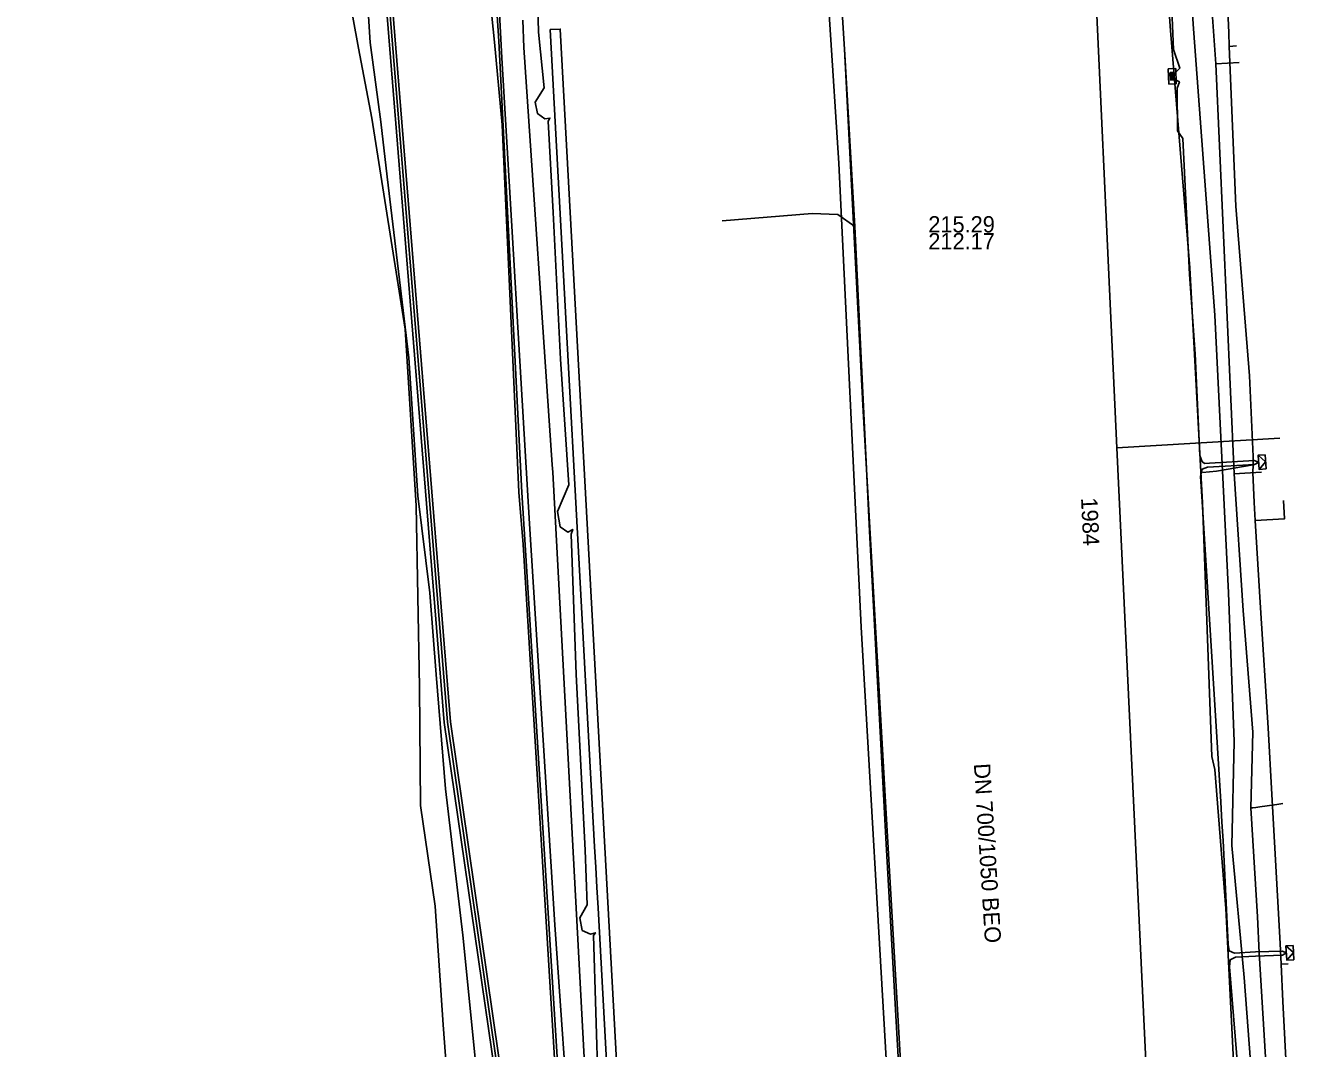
# Model space of a CAD drawing. Extents: x -599951 to -598963, y -1164095 to -1162939.
# Drawn here: x -599282.6 to -599219.5, y -1163062.6 to -1163012.3 of the extents above; entities that cross this region are included whole.
import ezdxf

# ---------------------------------------------------------------- set-up
doc = ezdxf.new("R2010")
doc.units = 0
for name, color, linetype in [('28', 7, 'Continuous'), ('31', 7, 'Continuous'), ('Level 3', 7, 'Continuous'), ('Vrstva 12', 7, 'Continuous'), ('Vrstva 13', 7, 'Continuous'), ('Vrstva 15', 7, 'Continuous'), ('Vrstva 19', 7, 'Continuous'), ('Vrstva 25', 7, 'Continuous'), ('Vrstva 32', 7, 'Continuous'), ('Vrstva 42', 7, 'Continuous'), ('Vrstva 43', 7, 'Continuous'), ('Vrstva 44', 7, 'Continuous'), ('Vrstva 55', 7, 'Continuous'), ('Vrstva 58', 7, 'Continuous')]:
    doc.layers.add(name, color=color, linetype=linetype)

# ---------------------------------------------------------------- blocks, each defined once
blk = doc.blocks.new('NN630')
at = {"layer": '31'}
for points in [[(-0.003, -0.7), (-0.703, 0)], [(-0.703, -0.7), (-0.703, 0), (0.697, 0), (0.697, -0.7)], [(-0.003, -0.7), (0.697, 0)], [(-0.703, -0.7), (0.697, -0.7)]]:
    blk.add_lwpolyline(points, dxfattribs=at)
blk = doc.blocks.new('NN620')
at = {"layer": '28'}
for points in [[(0.752, 0.004), (-0.748, 0.004)], [(-0.748, 0.004), (-0.748, -0.746)], [(0.752, -0.746), (0.752, 0.004)], [(-0.748, -0.746), (0.752, -0.746)], [(0.368, -0.18), (-0.376, -0.18)], [(-0.376, -0.18), (-0.376, -0.558)], [(-0.376, -0.558), (0.368, -0.558)], [(0.321, -0.227), (-0.329, -0.227)], [(-0.329, -0.227), (-0.329, -0.51)], [(-0.329, -0.51), (0.321, -0.51)], [(0.274, -0.274), (-0.281, -0.274)], [(-0.281, -0.274), (-0.281, -0.463)], [(-0.281, -0.463), (0.274, -0.463)], [(0.227, -0.321), (-0.234, -0.321)], [(-0.234, -0.321), (-0.234, -0.416)], [(-0.234, -0.416), (0.227, -0.416)], [(-0.193, -0.369), (0.185, -0.369)], [(0.227, -0.416), (0.227, -0.321)], [(0.274, -0.463), (0.274, -0.274)], [(0.321, -0.51), (0.321, -0.227)], [(0.368, -0.558), (0.368, -0.18)]]:
    blk.add_lwpolyline(points, dxfattribs=at)

msp = doc.modelspace()

# ---------------------------------------------------------------- linework, layer by layer
at = {"layer": 'Level 3'}
msp.add_lwpolyline([(-599256.75, -1163012.45), (-599256.25, -1163012.43), (-599253.2, -1163068.32), (-599251.46, -1163094.33), (-599249.795, -1163110.514), (-599250.295, -1163110.581), (-599251.96, -1163094.37), (-599252.11, -1163092.15), (-599252.17, -1163091.15), (-599252.24, -1163090.15), (-599252.31, -1163089.15), (-599253.7, -1163068.35), (-599254.39, -1163055.66), (-599254.45, -1163054.66), (-599254.5, -1163053.66), (-599254.56, -1163052.66)], close=True, dxfattribs=at)
at = {"layer": 'Vrstva 13'}
msp.add_line((-599228.87, -1163033.039), (-599220.844, -1163032.561), dxfattribs=at)
msp.add_lwpolyline([(-599222.48, -1163141.54), (-599225.813, -1163091.244), (-599226.95, -1163073.028), (-599227.2, -1163068.43), (-599228.87, -1163033.039), (-599230.239, -1163003.571), (-599231.6, -1162981.64), (-599231.989, -1162975.173), (-599237.493, -1162958.648), (-599238.774, -1162939.4)], dxfattribs=at)
at = {"layer": 'Vrstva 19'}
for points in [[(-599219.545, -1163095.55), (-599220.94, -1163074.69), (-599221.44, -1163066.06), (-599221.483, -1163064.372), (-599221.49, -1163064.1), (-599221.87, -1163057.89), (-599221.951, -1163056.11), (-599222.27, -1163050.75), (-599222.177, -1163047.022), (-599222.663, -1163041.038), (-599223.09, -1163034.32), (-599224, -1163014.15), (-599224.16, -1163011.85), (-599224.85, -1163005.89), (-599224.88, -1162999.94), (-599224.88, -1162999.44)], [(-599224, -1163014.15), (-599222.854, -1163014.074)], [(-599222.58, -1163034.29), (-599221.749, -1163034.237)], [(-599223.09, -1163034.32), (-599222.58, -1163034.29)], [(-599222.27, -1163050.75), (-599222.18, -1163050.75), (-599222.04, -1163050.73), (-599221.84, -1163050.7), (-599221, -1163050.58), (-599220.71, -1163050.54)]]:
    msp.add_lwpolyline(points, dxfattribs=at)
at = {"layer": 'Vrstva 25'}
msp.add_line((-599220.448, -1163058.424), (-599220.788, -1163058.438), dxfattribs=at)
for points in [[(-599224.037, -1162998.524), (-599223.693, -1163005.448), (-599223.367, -1163012.596), (-599223.339, -1163013.282)], [(-599223.339, -1163013.282), (-599222.982, -1163013.262)], [(-599223.339, -1163013.282), (-599223.015, -1163021.146), (-599222.35, -1163029.496), (-599222.158, -1163033.461), (-599222.168, -1163033.871)], [(-599222.168, -1163033.871), (-599223.968, -1163034.19), (-599224.659, -1163034.245)], [(-599222.168, -1163033.871), (-599222.178, -1163034.248), (-599222.114, -1163035.719), (-599222.06, -1163036.607)], [(-599220.669, -1163035.63), (-599220.62, -1163036.529), (-599222.06, -1163036.607)], [(-599222.06, -1163036.607), (-599221.798, -1163040.9), (-599221.425, -1163046.82), (-599221.239, -1163050.09), (-599220.83, -1163057.415), (-599220.788, -1163058.438), (-599220.711, -1163060.28), (-599220.149, -1163070.924)]]:
    msp.add_lwpolyline(points, dxfattribs=at)
at = {"layer": 'Vrstva 32'}
for points in [[(-599227.716, -1162939.4), (-599227.721, -1162939.427), (-599228.432, -1162946.947), (-599228.378, -1162958.757), (-599227.806, -1162964.072), (-599227.206, -1162969.44), (-599226.269, -1162988.9), (-599225.622, -1162998.09), (-599225.478, -1163006.095), (-599225.122, -1163012.187), (-599224.052, -1163026.513), (-599223.378, -1163040.175), (-599223.101, -1163047.477), (-599223.219, -1163052.595), (-599222.613, -1163059.102), (-599221.79, -1163069.961)], [(-599241.76, -1163022.15), (-599242.272, -1163013.415)], [(-599238.02, -1163088.96), (-599239.28, -1163069.11), (-599240.23, -1163052.24), (-599241.04, -1163037.14), (-599241.76, -1163022.15), (-599242.6, -1163021.55), (-599243.85, -1163021.51), (-599248.29, -1163021.87)]]:
    msp.add_lwpolyline(points, dxfattribs=at)
at = {"layer": 'Vrstva 42'}
for points in [[(-599286.671, -1163121.636), (-599281.778, -1163121.375), (-599271.74, -1163121.8), (-599259.899, -1163121.79), (-599253.346, -1163121.217), (-599253.26, -1163121.21), (-599253.218, -1163120.494), (-599253.27, -1163117.09), (-599253.89, -1163112.567), (-599255.77, -1163092.72), (-599256.29, -1163086.17), (-599259.127, -1163065.099), (-599261.805, -1163046.534), (-599264.95, -1163007.7), (-599265.96, -1162976), (-599267.76, -1162944.49), (-599267.836, -1162939.4)], [(-599253.42, -1163117.092), (-599254.039, -1163112.587), (-599255.919, -1163092.733), (-599256.439, -1163086.186), (-599259.276, -1163065.12), (-599261.955, -1163046.55), (-599265.1, -1163007.708), (-599266.11, -1162976.007), (-599267.91, -1162944.495), (-599267.986, -1162939.4)], [(-599267.986, -1162939.4), (-599267.91, -1162944.495), (-599266.11, -1162976.007), (-599265.1, -1163007.708), (-599261.955, -1163046.55), (-599259.276, -1163065.12), (-599256.439, -1163086.186), (-599255.919, -1163092.733), (-599254.039, -1163112.587), (-599253.42, -1163117.092)], [(-599267.686, -1162939.4), (-599267.61, -1162944.485), (-599265.81, -1162975.993), (-599264.8, -1163007.692), (-599261.656, -1163046.517), (-599258.978, -1163065.078), (-599256.141, -1163086.154), (-599255.621, -1163092.707), (-599253.741, -1163112.556), (-599253.741, -1163112.55), (-599253.144, -1163116.901), (-599252.504, -1163116.729), (-599250.492, -1163116.877), (-599250.42, -1163117.03), (-599247.01, -1163116.48), (-599246.841, -1163115.411)], [(-599267.686, -1162939.4), (-599267.61, -1162944.485), (-599265.81, -1162975.993), (-599264.8, -1163007.692), (-599261.656, -1163046.517), (-599258.978, -1163065.078), (-599256.141, -1163086.154), (-599255.621, -1163092.707), (-599253.741, -1163112.556), (-599253.741, -1163112.55), (-599253.144, -1163116.901), (-599252.504, -1163116.729), (-599250.492, -1163116.877), (-599250.42, -1163117.03), (-599247.01, -1163116.48), (-599246.841, -1163115.411)], [(-599267.686, -1162939.4), (-599267.61, -1162944.485), (-599265.81, -1162975.993), (-599264.8, -1163007.692), (-599261.656, -1163046.517), (-599258.978, -1163065.078), (-599256.141, -1163086.154), (-599255.621, -1163092.707), (-599253.741, -1163112.556), (-599253.741, -1163112.55), (-599253.144, -1163116.901), (-599252.504, -1163116.729), (-599250.492, -1163116.877), (-599250.42, -1163117.03), (-599247.01, -1163116.48), (-599246.841, -1163115.411)], [(-599267.686, -1162939.4), (-599267.61, -1162944.485), (-599265.81, -1162975.993), (-599264.8, -1163007.692), (-599261.656, -1163046.517), (-599258.978, -1163065.078), (-599256.141, -1163086.154), (-599255.621, -1163092.707), (-599253.741, -1163112.556), (-599253.741, -1163112.55), (-599253.144, -1163116.901), (-599252.504, -1163116.729), (-599250.492, -1163116.877), (-599250.42, -1163117.03), (-599247.01, -1163116.48), (-599246.841, -1163115.411)], [(-599222.75, -1163070.74), (-599223.51, -1163055.7), (-599224.05, -1163048.87), (-599224.2, -1163048.22), (-599224.66, -1163035.74), (-599225.28, -1163024.18), (-599226.23, -1163012.51), (-599226.7, -1163005.86), (-599226.23, -1163005.27), (-599227.12, -1162990.47), (-599227.91, -1162977.18), (-599228.15, -1162970.92), (-599227.21, -1162970.07), (-599227.75, -1162963.97), (-599228.12, -1162963.35), (-599228.48, -1162956.66), (-599228.68, -1162955.21), (-599229.19, -1162944.82), (-599229.25, -1162942.94), (-599229.028, -1162939.4)], [(-599222.75, -1163070.74), (-599223.51, -1163055.7), (-599224.05, -1163048.87), (-599224.2, -1163048.22), (-599224.66, -1163035.74), (-599225.28, -1163024.18), (-599226.23, -1163012.51), (-599226.7, -1163005.86), (-599226.23, -1163005.27), (-599227.12, -1162990.47), (-599227.91, -1162977.18), (-599228.15, -1162970.92), (-599227.21, -1162970.07), (-599227.75, -1162963.97), (-599228.12, -1162963.35), (-599228.48, -1162956.66), (-599228.68, -1162955.21), (-599229.19, -1162944.82), (-599229.25, -1162942.94), (-599229.028, -1162939.4)], [(-599250.237, -1163117.376), (-599250.413, -1163117.181), (-599252.476, -1163117.031), (-599253.131, -1163117.208), (-599253.42, -1163117.092), (-599254.039, -1163112.587), (-599255.919, -1163092.733), (-599256.439, -1163086.186), (-599259.276, -1163065.12), (-599261.955, -1163046.55), (-599265.1, -1163007.708), (-599266.11, -1162976.007)], [(-599233.795, -1163128.148), (-599233.302, -1163127.176), (-599233.948, -1163123.785), (-599234.414, -1163122.681), (-599234.221, -1163121.532), (-599236.225, -1163106.079), (-599238.167, -1163087.208), (-599239.204, -1163068.612), (-599240.268, -1163050.177), (-599241.368, -1163030.944), (-599242.272, -1163013.415), (-599243.328, -1162996.385), (-599244.094, -1162980.53), (-599243.642, -1162980.475)], [(-599225.973, -1163014.55), (-599225.77, -1163014.35), (-599226.08, -1163013.44), (-599226.43, -1163005.15), (-599226.67, -1163002.32), (-599226.88, -1162999.98)], [(-599265.88, -1163008.65), (-599265.61, -1163013.09), (-599265.08, -1163016.99), (-599264.77, -1163019.71), (-599263.7, -1163028.6), (-599263.25, -1163035.4), (-599262.66, -1163040.17), (-599262.36, -1163044.18), (-599261.9, -1163049.81), (-599261.05, -1163057.02), (-599260.39, -1163063.55)], [(-599225.947, -1163014.95), (-599225.79, -1163015.03), (-599225.91, -1163015.34), (-599225.89, -1163017.44)], [(-599225.89, -1163017.44), (-599225.629, -1163017.814), (-599225.3, -1163024.51), (-599225.02, -1163028.41), (-599224.79, -1163033.42), (-599224.67, -1163033.72), (-599224.54, -1163033.805), (-599224.315, -1163033.785), (-599222.103, -1163033.661), (-599221.9, -1163033.75), (-599222.103, -1163033.861), (-599224.404, -1163033.99), (-599224.67, -1163034.08), (-599224.75, -1163034.45), (-599224.674, -1163035.668), (-599224.41, -1163039.89), (-599223.92, -1163047.8), (-599223.756, -1163050.457), (-599223.697, -1163051.455), (-599223.64, -1163052.35), (-599223.4, -1163057.48), (-599223.34, -1163057.79), (-599223.086, -1163057.9), (-599222.055, -1163057.84), (-599220.74, -1163057.797), (-599220.53, -1163057.89), (-599220.725, -1163057.996), (-599222.045, -1163058.04), (-599223.025, -1163058.097), (-599223.29, -1163058.23), (-599223.32, -1163058.57), (-599222.91, -1163063.59)]]:
    msp.add_lwpolyline(points, dxfattribs=at)
at = {"layer": 'Vrstva 44'}
for points in [[(-599261.54, -1163067.75), (-599262.01, -1163061.43), (-599262.4, -1163055.58), (-599263.12, -1163050.63), (-599263.17, -1163044.81), (-599263.34, -1163035.89), (-599263.88, -1163027.19), (-599265.52, -1163016.82), (-599266.17, -1163013.37), (-599266.73, -1163010.31), (-599266.85, -1163005.6), (-599267.02, -1163000.17), (-599266.16, -1162996.18), (-599266.18, -1162994.42), (-599266.51, -1162990.85), (-599266.8, -1162984.83), (-599266.91, -1162978.06), (-599267.21, -1162970.27), (-599267.63, -1162962.16), (-599267.57, -1162956.37), (-599267.39, -1162953.84), (-599267.48, -1162947.53), (-599268.02, -1162943.53), (-599268.773, -1162939.4)], [(-599263.722, -1162939.4), (-599263.213, -1162948.411), (-599262.771, -1162952.661), (-599262.654, -1162955.595), (-599261.588, -1162976.904), (-599260.628, -1162985.626), (-599259.706, -1163005.937), (-599259.853, -1163009.539), (-599259.492, -1163013.075), (-599259.111, -1163017.137)], [(-599254.721, -1163090.064), (-599257.971, -1163037.802), (-599258.136, -1163035.237), (-599259.269, -1163013.035), (-599259.502, -1163009.486), (-599259.467, -1163005.929), (-599260.309, -1162985.504), (-599261.42, -1162976.877), (-599262.482, -1162955.582), (-599262.566, -1162952.669), (-599262.762, -1162948.38), (-599263.21, -1162942.979), (-599263.45, -1162939.4)], [(-599258.097, -1163011.987), (-599258.044, -1163013.347), (-599256.654, -1163033.88), (-599256.615, -1163034.238), (-599255.051, -1163063.341)], [(-599261.6, -1163195.999), (-599261.001, -1163188.45), (-599260.85, -1163186.775), (-599260.117, -1163183.949), (-599259.374, -1163180.702), (-599257.442, -1163173.23), (-599258.199, -1163142.98), (-599258.183, -1163140.143), (-599257.308, -1163138.305), (-599255.136, -1163136.094), (-599250.699, -1163131.803), (-599249.943, -1163130.207), (-599250.496, -1163126.698), (-599250.806, -1163125.125), (-599251.586, -1163118.493), (-599251.863, -1163115.438), (-599253.97, -1163099.588), (-599254.299, -1163095.367), (-599254.889, -1163089.968), (-599258.068, -1163037.789), (-599258.287, -1163035.216), (-599259.111, -1163017.137)]]:
    msp.add_lwpolyline(points, dxfattribs=at)
at = {"layer": 'Vrstva 55'}
for points in [[(-599247.623, -1162939.4), (-599247.553, -1162942.185), (-599245.906, -1162964.195), (-599244.31, -1162991.72), (-599242.554, -1163019.034), (-599241.44, -1163041.86), (-599240.15, -1163064.23), (-599238.109, -1163088.638), (-599236.478, -1163111.162), (-599232.911, -1163132.565)], [(-599254.38, -1163064.58), (-599254.61, -1163057.03), (-599254.52, -1163056.89), (-599254.766, -1163056.96), (-599255.17, -1163056.78), (-599255.28, -1163056.16), (-599254.93, -1163055.52), (-599255.03, -1163052.83), (-599255.46, -1163044.19), (-599255.72, -1163037.28), (-599255.64, -1163037.05), (-599255.872, -1163037.18), (-599256.25, -1163036.93), (-599256.39, -1163036.17), (-599255.83, -1163034.86), (-599256.24, -1163028.67), (-599256.6, -1163021.46), (-599256.85, -1163016.96), (-599256.76, -1163016.81), (-599257.017, -1163016.841), (-599257.37, -1163016.59), (-599257.48, -1163016.03), (-599257.04, -1163015.33), (-599257.32, -1163012.59), (-599257.4, -1163009.4)]]:
    msp.add_lwpolyline(points, dxfattribs=at)
at = {"layer": 'Vrstva 58'}
msp.add_lwpolyline([(-599250.816, -1163125.405), (-599250.44, -1163124.68), (-599250.38, -1163124.19), (-599251.68, -1163117.57), (-599253.81, -1163096.2), (-599254.72, -1163082.49), (-599255.72, -1163067.96), (-599256.51, -1163056.51), (-599257.77, -1163036.77), (-599259.12, -1163013.85), (-599259.48, -1163006.97), (-599259.9, -1162996.33), (-599262.26, -1162957.4), (-599262.7, -1162943.09), (-599262.952, -1162939.4)], dxfattribs=at)
msp.add_lwpolyline([(-599250.816, -1163125.405), (-599250.44, -1163124.68), (-599250.38, -1163124.19), (-599251.68, -1163117.57), (-599253.81, -1163096.2), (-599254.72, -1163082.49), (-599255.72, -1163067.96), (-599256.51, -1163056.51), (-599257.77, -1163036.77), (-599259.12, -1163013.85), (-599259.48, -1163006.97), (-599259.9, -1162996.33), (-599262.26, -1162957.4), (-599262.7, -1162943.09), (-599262.952, -1162939.4)], dxfattribs=at)

# ---------------------------------------------------------------- block references
at = {"layer": 'Vrstva 43'}
for name, p, xscale, yscale, rotation in [('NN620', (-599225.96, -1163014.75), 0.5000000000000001, 0.4999999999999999, -88.00000000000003), ('NN630', (-599221.9, -1163033.75), 0.5, 0.5000000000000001, 94), ('NN630', (-599220.53, -1163057.89), 0.5000000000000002, 0.4999999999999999, 93)]:
    msp.add_blockref(name, p, dxfattribs=dict(at, xscale=xscale, yscale=yscale, rotation=rotation))

# ---------------------------------------------------------------- texts
at = {"layer": 'Vrstva 12'}
for s, p in [('215.29', (-599238.144, -1163022.438)), ('212.17', (-599238.144, -1163023.27))]:
    msp.add_text(s, height=0.8, dxfattribs=at).set_placement(p)
msp.add_text('DN 700/1050 BEO', height=0.8, rotation=273.57708, dxfattribs=at).set_placement((-599235.905, -1163048.583))
at = {"layer": 'Vrstva 15'}
msp.add_text('1984', height=0.8, rotation=272.72791, dxfattribs=at).set_placement((-599230.632, -1163035.501))

doc.saveas('drawing.dxf')
